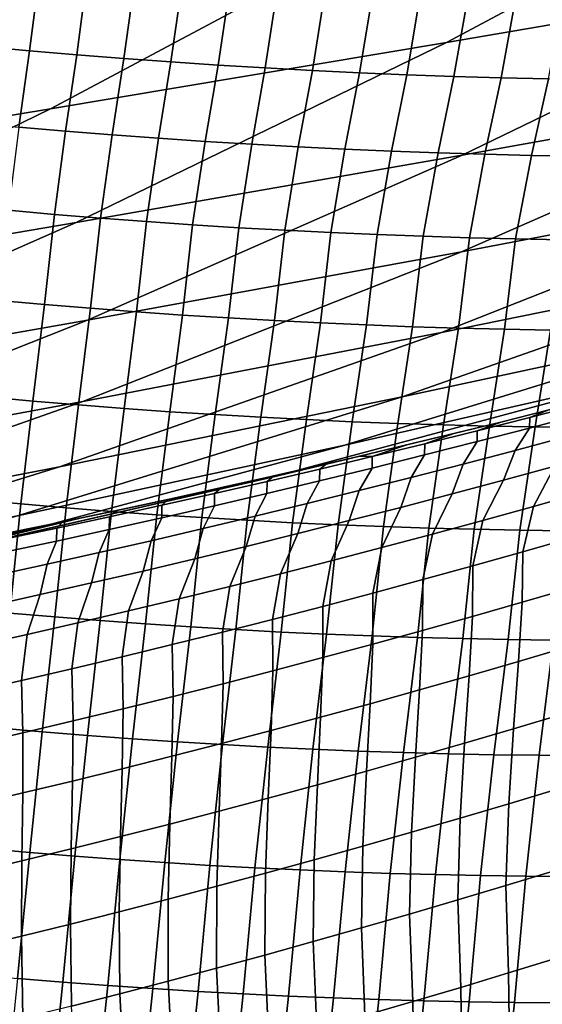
# Model space of a CAD drawing. Header units: metres. Extents: x -240 to 45, y -77 to 27.
# Tile 973 of 1056: x 20.72 to 21.88, y -24.75 to -22.56. Entities that reach past the tile are written whole.
import ezdxf

# ---------------------------------------------------------------- set-up
doc = ezdxf.new("R2010")
doc.units = ezdxf.units.M
doc.layers.add('solid_102011X2', color=7, linetype='CONTINUOUS')

msp = doc.modelspace()

# ---------------------------------------------------------------- linework, layer by layer
at = {"layer": 'solid_102011X2'}
for points in [[(21.507042, -22.005186, 34.762775), (20.706509, -22.472712, 34.947414), (19.796864, -22.618654, 30.69668), (20.601839, -22.148169, 30.508007)], [(23.328915, -22.037745, 47.809174), (22.52438, -22.466375, 47.979519), (21.669516, -22.613684, 43.679409), (22.477926, -22.18232, 43.502056)], [(22.477926, -22.18232, 43.502056), (21.669516, -22.613684, 43.679409), (20.789524, -22.761389, 39.398869), (21.602015, -22.327288, 39.21553)], [(21.602015, -22.327288, 39.21553), (20.789524, -22.761389, 39.398869), (19.889723, -22.909563, 35.135803), (20.706509, -22.472712, 34.947414)], [(23.348072, -22.319395, 52.297878), (22.532404, -22.714817, 52.463387), (21.704918, -22.864336, 48.153027), (22.52438, -22.466375, 47.979519)], [(20.656427, -22.468185, 126.504173), (20.637722, -22.622284, 126.163086), (20.742609, -22.631889, 126.157227), (20.762175, -22.477707, 126.498253)], [(22.52438, -22.466375, 47.979519), (21.704918, -22.864336, 48.153027), (20.846115, -23.014179, 43.86005), (21.669516, -22.613684, 43.679409)], [(20.762175, -22.477707, 126.498253), (20.742609, -22.631889, 126.157227), (20.847452, -22.640841, 126.150993), (20.867878, -22.486584, 126.491943)], [(20.867878, -22.486584, 126.491943), (20.847452, -22.640841, 126.150993), (20.952271, -22.649134, 126.144379), (20.973555, -22.49481, 126.48526)], [(20.973555, -22.49481, 126.48526), (20.952271, -22.649134, 126.144379), (21.057079, -22.656767, 126.137398), (21.07922, -22.502384, 126.47821)], [(21.07922, -22.502384, 126.47821), (21.057079, -22.656767, 126.137398), (21.161898, -22.663744, 126.130035), (21.184891, -22.509308, 126.470787)], [(21.184891, -22.509308, 126.470787), (21.161898, -22.663744, 126.130035), (21.266739, -22.670065, 126.122299), (21.290583, -22.515583, 126.462982)], [(21.290583, -22.515583, 126.462982), (21.266739, -22.670065, 126.122299), (21.371624, -22.675739, 126.114189), (21.396307, -22.521217, 126.454811)], [(21.396307, -22.521217, 126.454811), (21.371624, -22.675739, 126.114189), (21.476551, -22.680767, 126.10569), (21.502073, -22.526217, 126.446259)], [(21.502073, -22.526217, 126.446259), (21.476551, -22.680767, 126.10569), (21.581516, -22.685156, 126.096817), (21.607868, -22.530579, 126.437325)], [(21.607868, -22.530579, 126.437325), (21.581516, -22.685156, 126.096817), (21.686508, -22.688904, 126.087555), (21.713688, -22.534309, 126.428001)], [(21.713688, -22.534309, 126.428001), (21.686508, -22.688904, 126.087555), (21.791517, -22.692011, 126.077904), (21.819523, -22.537407, 126.418304)], [(21.819523, -22.537407, 126.418304), (21.791517, -22.692011, 126.077904), (21.896536, -22.694477, 126.067871), (21.925362, -22.539871, 126.408218)], [(23.322369, -22.565538, 56.786041), (22.496761, -22.927584, 56.945827), (21.702971, -23.079206, 52.631691), (22.532404, -22.714817, 52.463387)], [(21.669516, -22.613684, 43.679409), (20.846115, -23.014179, 43.86005), (19.961977, -23.164425, 39.585602), (20.789524, -22.761389, 39.398869)], [(20.742609, -22.631889, 126.157227), (20.637722, -22.622284, 126.163086), (20.615595, -22.791929, 125.82975), (20.719164, -22.801584, 125.824013)], [(20.847452, -22.640841, 126.150993), (20.742609, -22.631889, 126.157227), (20.719164, -22.801584, 125.824013), (20.822691, -22.810587, 125.817902)], [(20.952271, -22.649134, 126.144379), (20.847452, -22.640841, 126.150993), (20.822691, -22.810587, 125.817902), (20.926193, -22.81893, 125.811409)], [(21.057079, -22.656767, 126.137398), (20.952271, -22.649134, 126.144379), (20.926193, -22.81893, 125.811409), (21.029686, -22.826614, 125.804543)], [(21.161898, -22.663744, 126.130035), (21.057079, -22.656767, 126.137398), (21.029686, -22.826614, 125.804543), (21.133192, -22.833641, 125.797302)], [(21.266739, -22.670065, 126.122299), (21.161898, -22.663744, 126.130035), (21.133192, -22.833641, 125.797302), (21.236725, -22.840012, 125.789696)], [(21.371624, -22.675739, 126.114189), (21.266739, -22.670065, 126.122299), (21.236725, -22.840012, 125.789696), (21.340303, -22.845734, 125.781708)], [(21.476551, -22.680767, 126.10569), (21.371624, -22.675739, 126.114189), (21.340303, -22.845734, 125.781708), (21.443933, -22.850813, 125.773346)], [(21.581516, -22.685156, 126.096817), (21.476551, -22.680767, 126.10569), (21.443933, -22.850813, 125.773346), (21.547604, -22.855249, 125.764595)], [(21.686508, -22.688904, 126.087555), (21.581516, -22.685156, 126.096817), (21.547604, -22.855249, 125.764595), (21.651304, -22.859045, 125.755455)], [(21.791517, -22.692011, 126.077904), (21.686508, -22.688904, 126.087555), (21.651304, -22.859045, 125.755455), (21.755028, -22.862198, 125.745941)], [(21.896536, -22.694477, 126.067871), (21.791517, -22.692011, 126.077904), (21.755028, -22.862198, 125.745941), (21.858761, -22.86471, 125.736038)], [(22.001554, -22.696299, 126.057457), (21.896536, -22.694477, 126.067871), (21.858761, -22.86471, 125.736038), (21.962496, -22.866579, 125.725754)], [(22.532404, -22.714817, 52.463387), (21.702971, -23.079206, 52.631691), (20.871639, -23.231058, 48.32946), (21.704918, -22.864336, 48.153027)], [(20.789524, -22.761389, 39.398869), (19.961977, -23.164425, 39.585602), (19.057814, -23.315151, 35.327679), (19.889723, -22.909563, 35.135803)], [(23.251266, -22.776022, 61.266483), (22.417049, -23.104599, 61.420147), (21.658575, -23.258307, 57.108047), (22.496761, -22.927584, 56.945827)], [(20.822691, -22.810587, 125.817902), (20.719164, -22.801584, 125.824013), (20.695494, -22.986738, 125.49913), (20.797966, -22.995804, 125.493126)], [(20.926193, -22.81893, 125.811409), (20.822691, -22.810587, 125.817902), (20.797966, -22.995804, 125.493126), (20.900415, -23.00421, 125.48674)], [(21.029686, -22.826614, 125.804543), (20.926193, -22.81893, 125.811409), (20.900415, -23.00421, 125.48674), (21.002861, -23.011951, 125.479988)], [(21.133192, -22.833641, 125.797302), (21.029686, -22.826614, 125.804543), (21.002861, -23.011951, 125.479988), (21.105318, -23.019035, 125.472855)], [(21.236725, -22.840012, 125.789696), (21.133192, -22.833641, 125.797302), (21.105318, -23.019035, 125.472855), (21.207808, -23.025459, 125.465355)], [(21.340303, -22.845734, 125.781708), (21.236725, -22.840012, 125.789696), (21.207808, -23.025459, 125.465355), (21.310347, -23.031235, 125.457474)], [(21.704918, -22.864336, 48.153027), (20.871639, -23.231058, 48.32946), (20.008841, -23.383236, 44.043732), (20.846115, -23.014179, 43.86005)], [(21.443933, -22.850813, 125.773346), (21.340303, -22.845734, 125.781708), (21.310347, -23.031235, 125.457474), (21.412939, -23.036362, 125.449219)], [(21.547604, -22.855249, 125.764595), (21.443933, -22.850813, 125.773346), (21.412939, -23.036362, 125.449219), (21.515577, -23.040846, 125.440575)], [(21.651304, -22.859045, 125.755455), (21.547604, -22.855249, 125.764595), (21.515577, -23.040846, 125.440575), (21.61825, -23.044685, 125.431541)], [(21.755028, -22.862198, 125.745941), (21.651304, -22.859045, 125.755455), (21.61825, -23.044685, 125.431541), (21.720947, -23.047882, 125.422127)], [(21.858761, -22.86471, 125.736038), (21.755028, -22.862198, 125.745941), (21.720947, -23.047882, 125.422127), (21.823658, -23.050432, 125.412331)], [(21.962496, -22.866579, 125.725754), (21.858761, -22.86471, 125.736038), (21.823658, -23.050432, 125.412331), (21.926373, -23.052338, 125.402145)], [(22.496761, -22.927584, 56.945827), (21.658575, -23.258307, 57.108047), (20.860905, -23.412064, 52.802555), (21.702971, -23.079206, 52.631691)], [(23.136919, -22.950735, 65.734985), (22.295513, -23.245831, 65.882507), (21.571457, -23.401642, 61.575905), (22.417049, -23.104599, 61.420147)], [(20.695494, -22.986738, 125.49913), (20.674059, -23.187172, 125.183151), (20.776228, -23.196341, 125.177208), (20.797966, -22.995804, 125.493126)], [(20.797966, -22.995804, 125.493126), (20.776228, -23.196341, 125.177208), (20.878374, -23.204836, 125.170883), (20.900415, -23.00421, 125.48674)], [(20.846115, -23.014179, 43.86005), (20.008841, -23.383236, 44.043732), (19.120495, -23.53582, 39.775482), (19.961977, -23.164425, 39.585602)], [(20.900415, -23.00421, 125.48674), (20.878374, -23.204836, 125.170883), (20.980518, -23.21266, 125.164177), (21.002861, -23.011951, 125.479988)], [(21.002861, -23.011951, 125.479988), (20.980518, -23.21266, 125.164177), (21.08268, -23.219814, 125.157097), (21.105318, -23.019035, 125.472855)], [(21.105318, -23.019035, 125.472855), (21.08268, -23.219814, 125.157097), (21.184875, -23.226299, 125.149635), (21.207808, -23.025459, 125.465355)], [(21.207808, -23.025459, 125.465355), (21.184875, -23.226299, 125.149635), (21.287127, -23.232122, 125.141785), (21.310347, -23.031235, 125.457474)], [(21.310347, -23.031235, 125.457474), (21.287127, -23.232122, 125.141785), (21.389437, -23.237289, 125.133553), (21.412939, -23.036362, 125.449219)], [(21.412939, -23.036362, 125.449219), (21.389437, -23.237289, 125.133553), (21.491795, -23.241802, 125.124924), (21.515577, -23.040846, 125.440575)], [(21.515577, -23.040846, 125.440575), (21.491795, -23.241802, 125.124924), (21.594189, -23.245659, 125.115906), (21.61825, -23.044685, 125.431541)], [(21.61825, -23.044685, 125.431541), (21.594189, -23.245659, 125.115906), (21.696609, -23.248863, 125.106491), (21.720947, -23.047882, 125.422127)], [(21.720947, -23.047882, 125.422127), (21.696609, -23.248863, 125.106491), (21.799046, -23.25141, 125.096695), (21.823658, -23.050432, 125.412331)], [(21.823658, -23.050432, 125.412331), (21.799046, -23.25141, 125.096695), (21.901485, -23.2533, 125.086502), (21.926373, -23.052338, 125.402145)], [(21.702971, -23.079206, 52.631691), (20.860905, -23.412064, 52.802555), (20.025675, -23.566042, 48.508579), (20.871639, -23.231058, 48.32946)], [(22.417049, -23.104599, 61.420147), (21.571457, -23.401642, 61.575905), (20.808964, -23.557281, 57.272476), (21.658575, -23.258307, 57.108047)], [(22.982508, -23.089643, 70.192291), (22.135326, -23.351261, 70.333656), (21.443935, -23.509195, 66.031822), (22.295513, -23.245831, 65.882507)], [(20.776228, -23.196341, 125.177208), (20.674059, -23.187172, 125.183151), (20.648752, -23.401876, 124.877113), (20.750137, -23.411121, 124.871284)], [(20.878374, -23.204836, 125.170883), (20.776228, -23.196341, 125.177208), (20.750137, -23.411121, 124.871284), (20.851501, -23.419689, 124.865074)], [(20.980518, -23.21266, 125.164177), (20.878374, -23.204836, 125.170883), (20.851501, -23.419689, 124.865074), (20.952864, -23.427584, 124.858482)], [(21.08268, -23.219814, 125.157097), (20.980518, -23.21266, 125.164177), (20.952864, -23.427584, 124.858482), (21.054245, -23.434801, 124.851501)], [(20.871639, -23.231058, 48.32946), (20.025675, -23.566042, 48.508579), (19.158831, -23.720341, 44.230213), (20.008841, -23.383236, 44.043732)], [(21.184875, -23.226299, 125.149635), (21.08268, -23.219814, 125.157097), (21.054245, -23.434801, 124.851501), (21.155666, -23.441351, 124.844139)], [(21.287127, -23.232122, 125.141785), (21.184875, -23.226299, 125.149635), (21.155666, -23.441351, 124.844139), (21.257143, -23.447235, 124.836395)], [(21.389437, -23.237289, 125.133553), (21.287127, -23.232122, 125.141785), (21.257143, -23.447235, 124.836395), (21.358683, -23.452459, 124.828255)], [(21.491795, -23.241802, 125.124924), (21.389437, -23.237289, 125.133553), (21.358683, -23.452459, 124.828255), (21.460272, -23.457024, 124.819717)], [(21.658575, -23.258307, 57.108047), (20.808964, -23.557281, 57.272476), (20.007368, -23.712955, 52.97575), (20.860905, -23.412064, 52.802555)], [(22.295513, -23.245831, 65.882507), (21.443935, -23.509195, 66.031822), (20.715645, -23.666733, 61.733547), (21.571457, -23.401642, 61.575905)], [(21.594189, -23.245659, 125.115906), (21.491795, -23.241802, 125.124924), (21.460272, -23.457024, 124.819717), (21.561903, -23.460932, 124.810791)], [(21.696609, -23.248863, 125.106491), (21.594189, -23.245659, 125.115906), (21.561903, -23.460932, 124.810791), (21.663559, -23.464182, 124.801468)], [(21.799046, -23.25141, 125.096695), (21.696609, -23.248863, 125.106491), (21.663559, -23.464182, 124.801468), (21.765232, -23.466772, 124.791748)], [(21.901485, -23.2533, 125.086502), (21.799046, -23.25141, 125.096695), (21.765232, -23.466772, 124.791748), (21.866911, -23.468702, 124.781639)], [(22.003916, -23.254528, 125.07592), (21.901485, -23.2533, 125.086502), (21.866911, -23.468702, 124.781639), (21.968582, -23.469967, 124.771133)], [(22.135326, -23.351261, 70.333656), (21.279181, -23.580997, 70.476517), (20.583347, -23.740459, 66.182709), (21.443935, -23.509195, 66.031822)], [(21.790539, -23.457876, 73.808533), (21.279181, -23.580997, 70.476517), (22.135326, -23.351261, 70.333656), (21.89542, -23.43165, 73.829529)], [(20.860905, -23.412064, 52.802555), (20.007368, -23.712955, 52.97575), (19.168192, -23.868841, 48.690136), (20.025675, -23.566042, 48.508579)], [(21.571457, -23.401642, 61.575905), (20.715645, -23.666733, 61.733547), (19.949085, -23.824083, 57.438892), (20.808964, -23.557281, 57.272476)], [(20.750137, -23.411121, 124.871284), (20.648752, -23.401876, 124.877113), (20.622551, -23.63065, 124.581535), (20.723255, -23.639973, 124.575821)], [(20.851501, -23.419689, 124.865074), (20.750137, -23.411121, 124.871284), (20.723255, -23.639973, 124.575821), (20.82394, -23.648619, 124.569725)], [(21.971666, -23.417616, 74.122368), (21.854977, -23.447737, 74.119484), (21.89542, -23.43165, 73.829529), (22.00053, -23.404907, 73.851059)], [(20.952864, -23.427584, 124.858482), (20.851501, -23.419689, 124.865074), (20.82394, -23.648619, 124.569725), (20.924627, -23.656584, 124.56324)], [(21.054245, -23.434801, 124.851501), (20.952864, -23.427584, 124.858482), (20.924627, -23.656584, 124.56324), (21.025333, -23.663874, 124.556374)], [(21.155666, -23.441351, 124.844139), (21.054245, -23.434801, 124.851501), (21.025333, -23.663874, 124.556374), (21.126081, -23.67049, 124.549118)], [(21.738247, -23.477306, 74.116814), (21.790539, -23.457876, 73.808533), (21.89542, -23.43165, 73.829529), (21.854977, -23.447737, 74.119484)], [(21.971058, -23.440342, 74.497993), (21.854422, -23.471153, 74.494835), (21.854977, -23.447737, 74.119484), (21.971666, -23.417616, 74.122368)], [(21.257143, -23.447235, 124.836395), (21.155666, -23.441351, 124.844139), (21.126081, -23.67049, 124.549118), (21.226887, -23.676437, 124.541466)], [(21.358683, -23.452459, 124.828255), (21.257143, -23.447235, 124.836395), (21.226887, -23.676437, 124.541466), (21.327759, -23.681723, 124.533417)], [(21.460272, -23.457024, 124.819717), (21.358683, -23.452459, 124.828255), (21.327759, -23.681723, 124.533417), (21.428684, -23.686346, 124.524979)], [(21.561903, -23.460932, 124.810791), (21.460272, -23.457024, 124.819717), (21.428684, -23.686346, 124.524979), (21.52965, -23.690308, 124.516136)], [(21.854422, -23.471153, 74.494835), (21.737741, -23.5014, 74.491913), (21.738247, -23.477306, 74.116814), (21.854977, -23.447737, 74.119484)], [(21.937696, -23.48984, 74.871147), (21.822309, -23.520838, 74.86779), (21.854422, -23.471153, 74.494835), (21.971058, -23.440342, 74.497993)], [(21.790539, -23.457876, 73.808533), (21.6859, -23.483587, 73.788055), (21.279181, -23.580997, 70.476517)], [(21.663559, -23.464182, 124.801468), (21.561903, -23.460932, 124.810791), (21.52965, -23.690308, 124.516136), (21.630644, -23.693609, 124.506889)], [(21.737741, -23.5014, 74.491913), (21.621021, -23.531075, 74.489227), (21.621479, -23.506319, 74.114372), (21.738247, -23.477306, 74.116814)], [(21.621479, -23.506319, 74.114372), (21.6859, -23.483587, 73.788055), (21.790539, -23.457876, 73.808533), (21.738247, -23.477306, 74.116814)], [(21.765232, -23.466772, 124.791748), (21.663559, -23.464182, 124.801468), (21.630644, -23.693609, 124.506889), (21.731657, -23.696249, 124.497253)], [(21.822309, -23.520838, 74.86779), (21.706879, -23.55127, 74.864685), (21.737741, -23.5014, 74.491913), (21.854422, -23.471153, 74.494835)], [(21.866911, -23.468702, 124.781639), (21.765232, -23.466772, 124.791748), (21.731657, -23.696249, 124.497253), (21.832674, -23.698223, 124.487213)], [(21.968582, -23.469967, 124.771133), (21.866911, -23.468702, 124.781639), (21.832674, -23.698223, 124.487213), (21.933683, -23.69953, 124.476784)], [(21.6859, -23.483587, 73.788055), (21.581505, -23.508787, 73.768082), (21.279181, -23.580997, 70.476517)], [(21.504673, -23.534771, 74.112152), (21.581505, -23.508787, 73.768082), (21.6859, -23.483587, 73.788055), (21.621479, -23.506319, 74.114372)], [(21.911026, -23.55567, 75.242058), (21.796741, -23.586891, 75.238472), (21.822309, -23.520838, 74.86779), (21.937696, -23.48984, 74.871147)], [(21.443935, -23.509195, 66.031822), (20.583347, -23.740459, 66.182709), (19.850779, -23.899506, 61.892853), (20.715645, -23.666733, 61.733547)], [(21.581505, -23.508787, 73.768082), (21.477367, -23.533476, 73.748604), (21.279181, -23.580997, 70.476517)], [(21.504673, -23.534771, 74.112152), (21.477367, -23.533476, 73.748604), (21.581505, -23.508787, 73.768082)], [(21.621021, -23.531075, 74.489227), (21.504257, -23.560173, 74.486778), (21.504673, -23.534771, 74.112152), (21.621479, -23.506319, 74.114372)], [(21.706879, -23.55127, 74.864685), (21.591404, -23.581127, 74.861816), (21.621021, -23.531075, 74.489227), (21.737741, -23.5014, 74.491913)], [(21.796741, -23.586891, 75.238472), (21.682411, -23.617542, 75.235138), (21.706879, -23.55127, 74.864685), (21.822309, -23.520838, 74.86779)], [(21.477367, -23.533476, 73.748604), (21.403381, -23.550743, 73.735039), (21.279181, -23.580997, 70.476517)], [(21.504257, -23.560173, 74.486778), (21.387453, -23.588696, 74.484566), (21.387831, -23.562658, 74.110161), (21.504673, -23.534771, 74.112152)], [(21.504673, -23.534771, 74.112152), (21.387831, -23.562658, 74.110161), (21.403381, -23.550743, 73.735039), (21.477367, -23.533476, 73.748604)], [(21.591404, -23.581127, 74.861816), (21.475885, -23.610407, 74.8592), (21.504257, -23.560173, 74.486778), (21.621021, -23.531075, 74.489227)], [(21.863234, -23.645449, 75.608955), (21.911026, -23.55567, 75.242058), (22.025269, -23.523882, 75.245911), (21.975574, -23.61381, 75.612984)], [(20.808964, -23.557281, 57.272476), (19.949085, -23.824083, 57.438892), (19.143517, -23.981453, 53.151035), (20.007368, -23.712955, 52.97575)], [(21.373495, -23.557653, 73.729614), (21.269896, -23.581326, 73.711105), (21.279181, -23.580997, 70.476517)], [(21.286043, -23.577765, 73.733536), (21.269896, -23.581326, 73.711105), (21.373495, -23.557653, 73.729614)], [(21.387453, -23.588696, 74.484566), (21.270609, -23.616636, 74.48259), (21.270954, -23.589979, 74.108383), (21.387831, -23.562658, 74.110161)], [(21.387831, -23.562658, 74.110161), (21.270954, -23.589979, 74.108383), (21.286043, -23.577765, 73.733536), (21.403381, -23.550743, 73.735039)], [(21.403381, -23.550743, 73.735039), (21.373495, -23.557653, 73.729614), (21.279181, -23.580997, 70.476517)], [(21.286043, -23.577765, 73.733536), (21.373495, -23.557653, 73.729614), (21.403381, -23.550743, 73.735039)], [(21.475885, -23.610407, 74.8592), (21.360321, -23.639107, 74.856827), (21.387453, -23.588696, 74.484566), (21.504257, -23.560173, 74.486778)], [(21.682411, -23.617542, 75.235138), (21.568033, -23.647617, 75.232063), (21.591404, -23.581127, 74.861816), (21.706879, -23.55127, 74.864685)], [(21.750849, -23.676525, 75.605194), (21.796741, -23.586891, 75.238472), (21.911026, -23.55567, 75.242058), (21.863234, -23.645449, 75.608955)], [(21.279181, -23.580997, 70.476517), (20.415243, -23.778547, 70.620682), (19.714926, -23.939318, 66.334969), (20.583347, -23.740459, 66.182709)], [(20.858368, -23.670992, 73.641602), (20.415243, -23.778547, 70.620682), (21.279181, -23.580997, 70.476517), (20.960815, -23.649321, 73.658302)], [(21.063547, -23.627157, 73.675453), (20.960815, -23.649321, 73.658302), (21.279181, -23.580997, 70.476517)], [(21.166576, -23.604492, 73.693054), (21.063547, -23.627157, 73.675453), (21.279181, -23.580997, 70.476517)], [(21.270954, -23.589979, 74.108383), (21.154045, -23.616734, 74.106834), (21.168573, -23.604092, 73.732117), (21.286043, -23.577765, 73.733536)], [(21.269896, -23.581326, 73.711105), (21.166576, -23.604492, 73.693054), (21.279181, -23.580997, 70.476517)], [(21.168573, -23.604092, 73.732117), (21.166576, -23.604492, 73.693054), (21.269896, -23.581326, 73.711105)], [(21.286043, -23.577765, 73.733536), (21.168573, -23.604092, 73.732117), (21.269896, -23.581326, 73.711105)], [(21.568033, -23.647617, 75.232063), (21.453608, -23.677113, 75.22924), (21.475885, -23.610407, 74.8592), (21.591404, -23.581127, 74.861816)], [(21.638416, -23.707037, 75.601692), (21.682411, -23.617542, 75.235138), (21.796741, -23.586891, 75.238472), (21.750849, -23.676525, 75.605194)], [(21.154045, -23.616734, 74.106834), (21.037102, -23.642916, 74.105507), (21.051079, -23.629858, 73.730911), (21.168573, -23.604092, 73.732117)], [(21.168573, -23.604092, 73.732117), (21.051079, -23.629858, 73.730911), (21.063547, -23.627157, 73.675453), (21.166576, -23.604492, 73.693054)], [(21.270609, -23.616636, 74.48259), (21.153725, -23.643993, 74.480843), (21.154045, -23.616734, 74.106834), (21.270954, -23.589979, 74.108383)], [(21.360321, -23.639107, 74.856827), (21.244711, -23.667225, 74.854698), (21.270609, -23.616636, 74.48259), (21.387453, -23.588696, 74.484566)], [(21.453608, -23.677113, 75.22924), (21.339134, -23.706024, 75.226669), (21.360321, -23.639107, 74.856827), (21.475885, -23.610407, 74.8592)], [(20.622551, -23.63065, 124.581535), (20.5979, -23.87322, 124.296921), (20.698509, -23.882654, 124.291298), (20.723255, -23.639973, 124.575821)], [(21.037102, -23.642916, 74.105507), (20.92013, -23.66853, 74.104408), (20.933561, -23.655066, 73.729927), (21.051079, -23.629858, 73.730911)], [(20.933561, -23.655066, 73.729927), (20.960815, -23.649321, 73.658302), (21.063547, -23.627157, 73.675453), (21.051079, -23.629858, 73.730911)], [(21.153725, -23.643993, 74.480843), (21.0368, -23.670767, 74.47934), (21.037102, -23.642916, 74.105507), (21.154045, -23.616734, 74.106834)], [(21.244711, -23.667225, 74.854698), (21.129057, -23.694757, 74.852814), (21.153725, -23.643993, 74.480843), (21.270609, -23.616636, 74.48259)], [(21.525936, -23.736979, 75.598457), (21.568033, -23.647617, 75.232063), (21.682411, -23.617542, 75.235138), (21.638416, -23.707037, 75.601692)], [(21.839958, -23.746372, 75.972542), (21.863234, -23.645449, 75.608955), (21.975574, -23.61381, 75.612984), (21.951155, -23.714592, 75.976845)], [(20.723255, -23.639973, 124.575821), (20.698509, -23.882654, 124.291298), (20.799101, -23.891397, 124.285278), (20.82394, -23.648619, 124.569725)], [(20.82394, -23.648619, 124.569725), (20.799101, -23.891397, 124.285278), (20.899696, -23.899456, 124.278862), (20.924627, -23.656584, 124.56324)], [(20.816027, -23.679718, 73.729164), (20.858368, -23.670992, 73.641602), (20.960815, -23.649321, 73.658302), (20.933561, -23.655066, 73.729927)], [(21.0368, -23.670767, 74.47934), (20.919836, -23.696957, 74.478073), (20.92013, -23.66853, 74.104408), (21.037102, -23.642916, 74.105507)], [(21.129057, -23.694757, 74.852814), (21.013355, -23.721704, 74.851173), (21.0368, -23.670767, 74.47934), (21.153725, -23.643993, 74.480843)], [(21.339134, -23.706024, 75.226669), (21.224609, -23.734352, 75.224358), (21.244711, -23.667225, 74.854698), (21.360321, -23.639107, 74.856827)], [(21.413404, -23.766346, 75.595482), (21.453608, -23.677113, 75.22924), (21.568033, -23.647617, 75.232063), (21.525936, -23.736979, 75.598457)], [(21.728714, -23.77759, 75.968521), (21.750849, -23.676525, 75.605194), (21.863234, -23.645449, 75.608955), (21.839958, -23.746372, 75.972542)], [(20.858368, -23.670992, 73.641602), (20.756205, -23.692171, 73.625374), (20.415243, -23.778547, 70.620682)], [(20.698479, -23.703825, 73.728638), (20.756205, -23.692171, 73.625374), (20.858368, -23.670992, 73.641602), (20.816027, -23.679718, 73.729164)], [(20.919836, -23.696957, 74.478073), (20.802837, -23.722565, 74.477058), (20.803131, -23.693577, 74.103539), (20.92013, -23.66853, 74.104408)], [(20.92013, -23.66853, 74.104408), (20.803131, -23.693577, 74.103539), (20.816027, -23.679718, 73.729164), (20.933561, -23.655066, 73.729927)], [(21.013355, -23.721704, 74.851173), (20.897606, -23.748064, 74.849785), (20.919836, -23.696957, 74.478073), (21.0368, -23.670767, 74.47934)], [(20.924627, -23.656584, 124.56324), (20.899696, -23.899456, 124.278862), (21.000313, -23.906826, 124.272049), (21.025333, -23.663874, 124.556374)], [(21.025333, -23.663874, 124.556374), (21.000313, -23.906826, 124.272049), (21.100973, -23.913515, 124.264847), (21.126081, -23.67049, 124.549118)], [(21.126081, -23.67049, 124.549118), (21.100973, -23.913515, 124.264847), (21.201696, -23.919527, 124.25724), (21.226887, -23.676437, 124.541466)], [(21.224609, -23.734352, 75.224358), (21.110033, -23.762093, 75.222298), (21.129057, -23.694757, 74.852814), (21.244711, -23.667225, 74.854698)], [(20.756205, -23.692171, 73.625374), (20.654327, -23.712866, 73.609619), (20.415243, -23.778547, 70.620682)], [(20.698479, -23.703825, 73.728638), (20.654327, -23.712866, 73.609619), (20.756205, -23.692171, 73.625374)], [(20.802837, -23.722565, 74.477058), (20.685816, -23.747599, 74.476295), (20.686117, -23.718069, 74.102921), (20.803131, -23.693577, 74.103539)], [(20.803131, -23.693577, 74.103539), (20.686117, -23.718069, 74.102921), (20.698479, -23.703825, 73.728638), (20.816027, -23.679718, 73.729164)], [(20.897606, -23.748064, 74.849785), (20.781816, -23.773842, 74.848648), (20.802837, -23.722565, 74.477058), (20.919836, -23.696957, 74.478073)], [(21.110033, -23.762093, 75.222298), (20.995403, -23.789244, 75.220497), (21.013355, -23.721704, 74.851173), (21.129057, -23.694757, 74.852814)], [(21.226887, -23.676437, 124.541466), (21.201696, -23.919527, 124.25724), (21.302486, -23.924866, 124.249222), (21.327759, -23.681723, 124.533417)], [(21.300819, -23.795135, 75.592766), (21.339134, -23.706024, 75.226669), (21.453608, -23.677113, 75.22924), (21.413404, -23.766346, 75.595482)], [(21.327759, -23.681723, 124.533417), (21.302486, -23.924866, 124.249222), (21.403332, -23.929533, 124.240807), (21.428684, -23.686346, 124.524979)], [(21.428684, -23.686346, 124.524979), (21.403332, -23.929533, 124.240807), (21.504219, -23.933531, 124.231979), (21.52965, -23.690308, 124.516136)], [(21.52965, -23.690308, 124.516136), (21.504219, -23.933531, 124.231979), (21.605135, -23.936857, 124.222748), (21.630644, -23.693609, 124.506889)], [(21.630644, -23.693609, 124.506889), (21.605135, -23.936857, 124.222748), (21.70607, -23.93951, 124.213104), (21.731657, -23.696249, 124.497253)], [(21.617422, -23.808243, 75.964767), (21.638416, -23.707037, 75.601692), (21.750849, -23.676525, 75.605194), (21.728714, -23.77759, 75.968521)], [(21.731657, -23.696249, 124.497253), (21.70607, -23.93951, 124.213104), (21.807007, -23.941492, 124.203056), (21.832674, -23.698223, 124.487213)], [(21.188179, -23.823349, 75.590317), (21.224609, -23.734352, 75.224358), (21.339134, -23.706024, 75.226669), (21.300819, -23.795135, 75.592766)], [(21.506079, -23.838326, 75.961288), (21.525936, -23.736979, 75.598457), (21.638416, -23.707037, 75.601692), (21.617422, -23.808243, 75.964767)], [(21.832674, -23.698223, 124.487213), (21.807007, -23.941492, 124.203056), (21.907938, -23.942795, 124.192604), (21.933683, -23.69953, 124.476784)], [(21.948944, -23.826653, 76.336746), (21.838236, -23.858831, 76.332077), (21.839958, -23.746372, 75.972542), (21.951155, -23.714592, 75.976845)], [(20.781816, -23.773842, 74.848648), (20.665998, -23.799044, 74.847771), (20.685816, -23.747599, 74.476295), (20.802837, -23.722565, 74.477058)], [(20.995403, -23.789244, 75.220497), (20.88072, -23.815807, 75.218956), (20.897606, -23.748064, 74.849785), (21.013355, -23.721704, 74.851173)], [(21.075483, -23.850981, 75.58812), (21.110033, -23.762093, 75.222298), (21.224609, -23.734352, 75.224358), (21.188179, -23.823349, 75.590317)], [(21.394682, -23.867834, 75.958076), (21.413404, -23.766346, 75.595482), (21.525936, -23.736979, 75.598457), (21.506079, -23.838326, 75.961288)], [(20.88072, -23.815807, 75.218956), (20.765987, -23.841785, 75.217674), (20.781816, -23.773842, 74.848648), (20.897606, -23.748064, 74.849785)], [(20.962727, -23.878033, 75.586189), (20.995403, -23.789244, 75.220497), (21.110033, -23.762093, 75.222298), (21.075483, -23.850981, 75.58812)], [(21.838236, -23.858831, 76.332077), (21.727478, -23.890446, 76.32769), (21.728714, -23.77759, 75.968521), (21.839958, -23.746372, 75.972542)], [(20.765987, -23.841785, 75.217674), (20.651224, -23.867186, 75.216667), (20.665998, -23.799044, 74.847771), (20.781816, -23.773842, 74.848648)], [(21.283226, -23.896767, 75.955139), (21.300819, -23.795135, 75.592766), (21.413404, -23.766346, 75.595482), (21.394682, -23.867834, 75.958076)], [(21.727478, -23.890446, 76.32769), (21.616671, -23.92149, 76.323601), (21.617422, -23.808243, 75.964767), (21.728714, -23.77759, 75.968521)], [(20.849911, -23.904505, 75.584526), (20.88072, -23.815807, 75.218956), (20.995403, -23.789244, 75.220497), (20.962727, -23.878033, 75.586189)], [(21.171711, -23.925121, 75.952469), (21.188179, -23.823349, 75.590317), (21.300819, -23.795135, 75.592766), (21.283226, -23.896767, 75.955139)], [(20.73704, -23.930397, 75.58313), (20.765987, -23.841785, 75.217674), (20.88072, -23.815807, 75.218956), (20.849911, -23.904505, 75.584526)], [(21.060131, -23.952896, 75.950066), (21.075483, -23.850981, 75.58812), (21.188179, -23.823349, 75.590317), (21.171711, -23.925121, 75.952469)], [(21.616671, -23.92149, 76.323601), (21.505806, -23.951956, 76.319786), (21.506079, -23.838326, 75.961288), (21.617422, -23.808243, 75.964767)], [(21.940018, -23.958115, 76.690727), (21.830091, -23.990534, 76.685699), (21.838236, -23.858831, 76.332077), (21.948944, -23.826653, 76.336746)], [(20.624138, -23.955719, 75.582008), (20.651224, -23.867186, 75.216667), (20.765987, -23.841785, 75.217674), (20.73704, -23.930397, 75.58313)], [(20.948488, -23.980091, 75.947945), (20.962727, -23.878033, 75.586189), (21.075483, -23.850981, 75.58812), (21.060131, -23.952896, 75.950066)], [(21.505806, -23.951956, 76.319786), (21.394884, -23.981844, 76.316261), (21.394682, -23.867834, 75.958076), (21.506079, -23.838326, 75.961288)], [(21.394884, -23.981844, 76.316261), (21.283899, -24.011152, 76.313019), (21.283226, -23.896767, 75.955139), (21.394682, -23.867834, 75.958076)], [(21.830091, -23.990534, 76.685699), (21.720116, -24.022383, 76.680977), (21.727478, -23.890446, 76.32769), (21.838236, -23.858831, 76.332077)], [(20.799101, -23.891397, 124.285278), (20.698509, -23.882654, 124.291298), (20.670738, -24.138163, 124.018639), (20.770952, -24.146994, 124.012733)], [(20.899696, -23.899456, 124.278862), (20.799101, -23.891397, 124.285278), (20.770952, -24.146994, 124.012733), (20.87117, -24.155134, 124.006424)], [(20.836775, -24.006706, 75.946091), (20.849911, -23.904505, 75.584526), (20.962727, -23.878033, 75.586189), (20.948488, -23.980091, 75.947945)], [(21.720116, -24.022383, 76.680977), (21.610086, -24.053659, 76.676552), (21.616671, -23.92149, 76.323601), (21.727478, -23.890446, 76.32769)], [(20.725002, -24.032743, 75.944511), (20.73704, -23.930397, 75.58313), (20.849911, -23.904505, 75.584526), (20.836775, -24.006706, 75.946091)], [(21.000313, -23.906826, 124.272049), (20.899696, -23.899456, 124.278862), (20.87117, -24.155134, 124.006424), (20.971413, -24.162584, 123.99971)], [(21.100973, -23.913515, 124.264847), (21.000313, -23.906826, 124.272049), (20.971413, -24.162584, 123.99971), (21.071699, -24.169348, 123.992599)], [(21.201696, -23.919527, 124.25724), (21.100973, -23.913515, 124.264847), (21.071699, -24.169348, 123.992599), (21.17205, -24.17543, 123.985077)], [(21.283899, -24.011152, 76.313019), (21.17285, -24.039875, 76.310059), (21.171711, -23.925121, 75.952469), (21.283226, -23.896767, 75.955139)], [(20.613195, -24.058208, 75.94323), (20.624138, -23.955719, 75.582008), (20.73704, -23.930397, 75.58313), (20.725002, -24.032743, 75.944511)], [(21.17285, -24.039875, 76.310059), (21.061731, -24.068012, 76.307388), (21.060131, -23.952896, 75.950066), (21.171711, -23.925121, 75.952469)], [(21.302486, -23.924866, 124.249222), (21.201696, -23.919527, 124.25724), (21.17205, -24.17543, 123.985077), (21.272469, -24.180838, 123.977142)], [(21.403332, -23.929533, 124.240807), (21.302486, -23.924866, 124.249222), (21.272469, -24.180838, 123.977142), (21.372944, -24.185568, 123.968803)], [(21.504219, -23.933531, 124.231979), (21.403332, -23.929533, 124.240807), (21.372944, -24.185568, 123.968803), (21.473461, -24.189623, 123.960045)], [(21.605135, -23.936857, 124.222748), (21.504219, -23.933531, 124.231979), (21.473461, -24.189623, 123.960045), (21.574009, -24.193005, 123.950867)], [(21.610086, -24.053659, 76.676552), (21.499996, -24.08436, 76.672417), (21.505806, -23.951956, 76.319786), (21.616671, -23.92149, 76.323601)], [(21.70607, -23.93951, 124.213104), (21.605135, -23.936857, 124.222748), (21.574009, -24.193005, 123.950867), (21.674574, -24.195709, 123.941284)], [(21.061731, -24.068012, 76.307388), (20.950539, -24.095566, 76.304993), (20.948488, -23.980091, 75.947945), (21.060131, -23.952896, 75.950066)], [(21.499996, -24.08436, 76.672417), (21.389845, -24.114481, 76.668587), (21.394884, -23.981844, 76.316261), (21.505806, -23.951956, 76.319786)], [(21.807007, -23.941492, 124.203056), (21.70607, -23.93951, 124.213104), (21.674574, -24.195709, 123.941284), (21.775143, -24.197735, 123.93129)], [(21.907938, -23.942795, 124.192604), (21.807007, -23.941492, 124.203056), (21.775143, -24.197735, 123.93129), (21.875704, -24.19908, 123.920876)], [(21.819227, -24.14023, 77.032722), (21.830091, -23.990534, 76.685699), (21.940018, -23.958115, 76.690727), (21.928202, -24.107687, 77.038101)], [(22.008848, -23.943417, 124.181755), (21.907938, -23.942795, 124.192604), (21.875704, -24.19908, 123.920876), (21.976244, -24.199739, 123.910065)], [(20.950539, -24.095566, 76.304993), (20.839272, -24.122534, 76.302887), (20.836775, -24.006706, 75.946091), (20.948488, -23.980091, 75.947945)], [(21.389845, -24.114481, 76.668587), (21.279627, -24.144018, 76.665047), (21.283899, -24.011152, 76.313019), (21.394884, -23.981844, 76.316261)], [(21.710201, -24.172207, 77.027657), (21.720116, -24.022383, 76.680977), (21.830091, -23.990534, 76.685699), (21.819227, -24.14023, 77.032722)], [(20.839272, -24.122534, 76.302887), (20.727934, -24.148918, 76.301079), (20.725002, -24.032743, 75.944511), (20.836775, -24.006706, 75.946091)], [(21.279627, -24.144018, 76.665047), (21.169338, -24.172972, 76.661804), (21.17285, -24.039875, 76.310059), (21.283899, -24.011152, 76.313019)], [(21.601116, -24.203611, 77.022896), (21.610086, -24.053659, 76.676552), (21.720116, -24.022383, 76.680977), (21.710201, -24.172207, 77.027657)], [(20.727934, -24.148918, 76.301079), (20.616554, -24.174725, 76.299568), (20.613195, -24.058208, 75.94323), (20.725002, -24.032743, 75.944511)], [(21.169338, -24.172972, 76.661804), (21.058975, -24.20134, 76.658852), (21.061731, -24.068012, 76.307388), (21.17285, -24.039875, 76.310059)], [(21.058975, -24.20134, 76.658852), (20.94853, -24.22912, 76.656204), (20.950539, -24.095566, 76.304993), (21.061731, -24.068012, 76.307388)], [(21.49197, -24.234442, 77.018448), (21.499996, -24.08436, 76.672417), (21.610086, -24.053659, 76.676552), (21.601116, -24.203611, 77.022896)], [(21.382757, -24.264692, 77.014313), (21.389845, -24.114481, 76.668587), (21.499996, -24.08436, 76.672417), (21.49197, -24.234442, 77.018448)], [(20.94853, -24.22912, 76.656204), (20.838005, -24.256315, 76.653847), (20.839272, -24.122534, 76.302887), (20.950539, -24.095566, 76.304993)], [(21.808231, -24.306904, 77.372429), (21.819227, -24.14023, 77.032722), (21.928202, -24.107687, 77.038101), (21.916174, -24.274313, 77.378159)], [(20.838005, -24.256315, 76.653847), (20.7274, -24.282925, 76.651794), (20.727934, -24.148918, 76.301079), (20.839272, -24.122534, 76.302887)], [(21.273472, -24.294363, 77.010475), (21.279627, -24.144018, 76.665047), (21.389845, -24.114481, 76.668587), (21.382757, -24.264692, 77.014313)], [(20.7274, -24.282925, 76.651794), (20.616751, -24.308954, 76.650063), (20.616554, -24.174725, 76.299568), (20.727934, -24.148918, 76.301079)], [(20.770952, -24.146994, 124.012733), (20.670738, -24.138163, 124.018639), (20.643032, -24.40621, 123.75827), (20.74309, -24.415138, 123.752464)], [(20.87117, -24.155134, 124.006424), (20.770952, -24.146994, 124.012733), (20.74309, -24.415138, 123.752464), (20.843153, -24.423368, 123.746254)], [(20.971413, -24.162584, 123.99971), (20.87117, -24.155134, 124.006424), (20.843153, -24.423368, 123.746254), (20.943241, -24.430902, 123.739632)], [(21.164112, -24.32345, 77.006943), (21.169338, -24.172972, 76.661804), (21.279627, -24.144018, 76.665047), (21.273472, -24.294363, 77.010475)], [(21.700232, -24.338932, 77.36702), (21.710201, -24.172207, 77.027657), (21.819227, -24.14023, 77.032722), (21.808231, -24.306904, 77.372429)], [(21.071699, -24.169348, 123.992599), (20.971413, -24.162584, 123.99971), (20.943241, -24.430902, 123.739632), (21.043375, -24.437746, 123.732597)], [(21.17205, -24.17543, 123.985077), (21.071699, -24.169348, 123.992599), (21.043375, -24.437746, 123.732597), (21.143574, -24.443901, 123.725151)], [(21.05467, -24.351954, 77.003723), (21.058975, -24.20134, 76.658852), (21.169338, -24.172972, 76.661804), (21.164112, -24.32345, 77.006943)], [(21.272469, -24.180838, 123.977142), (21.17205, -24.17543, 123.985077), (21.143574, -24.443901, 123.725151), (21.243841, -24.449377, 123.717285)], [(21.592171, -24.370394, 77.361931), (21.601116, -24.203611, 77.022896), (21.710201, -24.172207, 77.027657), (21.700232, -24.338932, 77.36702)], [(20.945143, -24.379873, 77.000809), (20.94853, -24.22912, 76.656204), (21.058975, -24.20134, 76.658852), (21.05467, -24.351954, 77.003723)], [(21.372944, -24.185568, 123.968803), (21.272469, -24.180838, 123.977142), (21.243841, -24.449377, 123.717285), (21.344164, -24.45417, 123.708992)], [(21.473461, -24.189623, 123.960045), (21.372944, -24.185568, 123.968803), (21.344164, -24.45417, 123.708992), (21.44453, -24.458282, 123.700287)], [(21.574009, -24.193005, 123.950867), (21.473461, -24.189623, 123.960045), (21.44453, -24.458282, 123.700287), (21.544928, -24.461714, 123.691154)], [(21.674574, -24.195709, 123.941284), (21.574009, -24.193005, 123.950867), (21.544928, -24.461714, 123.691154), (21.64534, -24.464464, 123.681602)], [(21.775143, -24.197735, 123.93129), (21.674574, -24.195709, 123.941284), (21.64534, -24.464464, 123.681602), (21.745758, -24.46653, 123.671631)], [(21.875704, -24.19908, 123.920876), (21.775143, -24.197735, 123.93129), (21.745758, -24.46653, 123.671631), (21.846165, -24.467909, 123.66124)], [(21.976244, -24.199739, 123.910065), (21.875704, -24.19908, 123.920876), (21.846165, -24.467909, 123.66124), (21.946552, -24.468597, 123.650429)], [(21.484045, -24.401283, 77.357162), (21.49197, -24.234442, 77.018448), (21.601116, -24.203611, 77.022896), (21.592171, -24.370394, 77.361931)], [(20.835526, -24.407207, 76.998199), (20.838005, -24.256315, 76.653847), (20.94853, -24.22912, 76.656204), (20.945143, -24.379873, 77.000809)], [(21.375847, -24.431597, 77.352707), (21.382757, -24.264692, 77.014313), (21.49197, -24.234442, 77.018448), (21.484045, -24.401283, 77.357162)], [(20.725822, -24.43396, 76.995911), (20.7274, -24.282925, 76.651794), (20.838005, -24.256315, 76.653847), (20.835526, -24.407207, 76.998199)], [(21.267572, -24.461334, 77.348572), (21.273472, -24.294363, 77.010475), (21.382757, -24.264692, 77.014313), (21.375847, -24.431597, 77.352707)], [(20.616072, -24.460133, 76.993942), (20.616751, -24.308954, 76.650063), (20.7274, -24.282925, 76.651794), (20.725822, -24.43396, 76.995911)], [(21.80213, -24.488716, 77.7043), (21.808231, -24.306904, 77.372429), (21.916174, -24.274313, 77.378159), (21.909136, -24.456074, 77.710403)], [(21.159216, -24.490494, 77.344757), (21.164112, -24.32345, 77.006943), (21.273472, -24.294363, 77.010475), (21.267572, -24.461334, 77.348572)], [(21.695063, -24.5208, 77.698532), (21.700232, -24.338932, 77.36702), (21.808231, -24.306904, 77.372429), (21.80213, -24.488716, 77.7043)], [(21.050774, -24.519072, 77.341255), (21.05467, -24.351954, 77.003723), (21.164112, -24.32345, 77.006943), (21.159216, -24.490494, 77.344757)], [(20.94224, -24.54707, 77.338066), (20.945143, -24.379873, 77.000809), (21.05467, -24.351954, 77.003723), (21.050774, -24.519072, 77.341255)], [(21.587931, -24.552319, 77.693092), (21.592171, -24.370394, 77.361931), (21.700232, -24.338932, 77.36702), (21.695063, -24.5208, 77.698532)], [(21.48073, -24.583269, 77.687981), (21.484045, -24.401283, 77.357162), (21.592171, -24.370394, 77.361931), (21.587931, -24.552319, 77.693092)], [(20.833611, -24.574488, 77.335205), (20.835526, -24.407207, 76.998199), (20.945143, -24.379873, 77.000809), (20.94224, -24.54707, 77.338066)], [(20.643032, -24.40621, 123.75827), (20.615963, -24.68626, 123.510727), (20.716169, -24.695293, 123.505013), (20.74309, -24.415138, 123.752464)], [(20.74309, -24.415138, 123.752464), (20.716169, -24.695293, 123.505013), (20.816383, -24.703623, 123.498886), (20.843153, -24.423368, 123.746254)], [(20.72489, -24.601326, 77.332657), (20.725822, -24.43396, 76.995911), (20.835526, -24.407207, 76.998199), (20.833611, -24.574488, 77.335205)], [(21.373451, -24.613649, 77.683189), (21.375847, -24.431597, 77.352707), (21.484045, -24.401283, 77.357162), (21.48073, -24.583269, 77.687981)], [(20.616116, -24.62759, 77.330452), (20.616072, -24.460133, 76.993942), (20.725822, -24.43396, 76.995911), (20.72489, -24.601326, 77.332657)], [(20.843153, -24.423368, 123.746254), (20.816383, -24.703623, 123.498886), (20.916624, -24.71125, 123.492332), (20.943241, -24.430902, 123.739632)], [(20.943241, -24.430902, 123.739632), (20.916624, -24.71125, 123.492332), (21.016912, -24.718176, 123.485359), (21.043375, -24.437746, 123.732597)], [(21.043375, -24.437746, 123.732597), (21.016912, -24.718176, 123.485359), (21.117266, -24.724407, 123.477959), (21.143574, -24.443901, 123.725151)], [(21.266092, -24.643457, 77.678734), (21.267572, -24.461334, 77.348572), (21.375847, -24.431597, 77.352707), (21.373451, -24.613649, 77.683189)], [(21.143574, -24.443901, 123.725151), (21.117266, -24.724407, 123.477959), (21.217688, -24.72995, 123.470131), (21.243841, -24.449377, 123.717285)], [(21.158648, -24.672691, 77.674606), (21.159216, -24.490494, 77.344757), (21.267572, -24.461334, 77.348572), (21.266092, -24.643457, 77.678734)], [(21.243841, -24.449377, 123.717285), (21.217688, -24.72995, 123.470131), (21.318165, -24.7348, 123.461868), (21.344164, -24.45417, 123.708992)], [(21.344164, -24.45417, 123.708992), (21.318165, -24.7348, 123.461868), (21.418686, -24.738964, 123.453171), (21.44453, -24.458282, 123.700287)], [(21.44453, -24.458282, 123.700287), (21.418686, -24.738964, 123.453171), (21.519236, -24.742437, 123.444046), (21.544928, -24.461714, 123.691154)], [(21.544928, -24.461714, 123.691154), (21.519236, -24.742437, 123.444046), (21.619801, -24.745222, 123.434486), (21.64534, -24.464464, 123.681602)], [(21.64534, -24.464464, 123.681602), (21.619801, -24.745222, 123.434486), (21.720369, -24.747313, 123.4245), (21.745758, -24.46653, 123.671631)], [(21.914515, -24.650257, 78.034592), (21.808105, -24.683067, 78.028053), (21.80213, -24.488716, 77.7043), (21.909136, -24.456074, 77.710403)], [(21.745758, -24.46653, 123.671631), (21.720369, -24.747313, 123.4245), (21.820927, -24.748709, 123.414085), (21.846165, -24.467909, 123.66124)], [(21.846165, -24.467909, 123.66124), (21.820927, -24.748709, 123.414085), (21.921459, -24.749407, 123.403244), (21.946552, -24.468597, 123.650429)], [(21.051109, -24.701349, 77.670799), (21.050774, -24.519072, 77.341255), (21.159216, -24.490494, 77.344757), (21.158648, -24.672691, 77.674606)], [(21.808105, -24.683067, 78.028053), (21.701632, -24.715321, 78.021858), (21.695063, -24.5208, 77.698532), (21.80213, -24.488716, 77.7043)], [(20.943474, -24.729429, 77.667328), (20.94224, -24.54707, 77.338066), (21.050774, -24.519072, 77.341255), (21.051109, -24.701349, 77.670799)], [(21.701632, -24.715321, 78.021858), (21.595089, -24.747009, 78.016006), (21.587931, -24.552319, 77.693092), (21.695063, -24.5208, 77.698532)], [(20.835735, -24.756935, 77.664185), (20.833611, -24.574488, 77.335205), (20.94224, -24.54707, 77.338066), (20.943474, -24.729429, 77.667328)], [(21.595089, -24.747009, 78.016006), (21.488472, -24.778133, 78.010498), (21.48073, -24.583269, 77.687981), (21.587931, -24.552319, 77.693092)], [(20.727901, -24.783867, 77.661369), (20.72489, -24.601326, 77.332657), (20.833611, -24.574488, 77.335205), (20.835735, -24.756935, 77.664185)], [(21.488472, -24.778133, 78.010498), (21.381775, -24.808689, 78.005325), (21.373451, -24.613649, 77.683189), (21.48073, -24.583269, 77.687981)], [(20.620012, -24.810225, 77.658905), (20.616116, -24.62759, 77.330452), (20.72489, -24.601326, 77.332657), (20.727901, -24.783867, 77.661369)], [(21.381775, -24.808689, 78.005325), (21.274992, -24.838673, 78.000496), (21.266092, -24.643457, 77.678734), (21.373451, -24.613649, 77.683189)], [(21.274992, -24.838673, 78.000496), (21.168116, -24.868084, 77.996002), (21.158648, -24.672691, 77.674606), (21.266092, -24.643457, 77.678734)], [(21.810446, -24.894302, 78.342064), (21.808105, -24.683067, 78.028053), (21.914515, -24.650257, 78.034592), (21.916067, -24.86146, 78.349014)], [(21.168116, -24.868084, 77.996002), (21.061142, -24.896921, 77.991852), (21.051109, -24.701349, 77.670799), (21.158648, -24.672691, 77.674606)], [(21.704758, -24.926594, 78.335464), (21.701632, -24.715321, 78.021858), (21.808105, -24.683067, 78.028053), (21.810446, -24.894302, 78.342064)], [(20.816383, -24.703623, 123.498886), (20.716169, -24.695293, 123.505013), (20.686264, -24.986504, 123.271164), (20.786366, -24.994925, 123.265144)], [(20.916624, -24.71125, 123.492332), (20.816383, -24.703623, 123.498886), (20.786366, -24.994925, 123.265144), (20.886496, -25.002638, 123.258705)], [(21.061142, -24.896921, 77.991852), (20.954063, -24.925184, 77.988045), (20.943474, -24.729429, 77.667328), (21.051109, -24.701349, 77.670799)], [(21.016912, -24.718176, 123.485359), (20.916624, -24.71125, 123.492332), (20.886496, -25.002638, 123.258705), (20.986671, -25.009651, 123.251823)], [(21.117266, -24.724407, 123.477959), (21.016912, -24.718176, 123.485359), (20.986671, -25.009651, 123.251823), (21.086912, -25.015965, 123.244514)], [(21.217688, -24.72995, 123.470131), (21.117266, -24.724407, 123.477959), (21.086912, -25.015965, 123.244514), (21.18722, -25.021585, 123.236771)], [(21.598997, -24.958326, 78.329224), (21.595089, -24.747009, 78.016006), (21.701632, -24.715321, 78.021858), (21.704758, -24.926594, 78.335464)], [(20.954063, -24.925184, 77.988045), (20.846876, -24.952873, 77.984573), (20.835735, -24.756935, 77.664185), (20.943474, -24.729429, 77.667328)], [(21.318165, -24.7348, 123.461868), (21.217688, -24.72995, 123.470131), (21.18722, -25.021585, 123.236771), (21.287584, -25.026514, 123.228584)], [(21.418686, -24.738964, 123.453171), (21.318165, -24.7348, 123.461868), (21.287584, -25.026514, 123.228584), (21.387989, -25.03075, 123.219955)], [(21.519236, -24.742437, 123.444046), (21.418686, -24.738964, 123.453171), (21.387989, -25.03075, 123.219955), (21.488422, -25.034294, 123.210892)], [(21.619801, -24.745222, 123.434486), (21.519236, -24.742437, 123.444046), (21.488422, -25.034294, 123.210892), (21.588869, -25.037144, 123.201385)], [(21.493156, -24.9895, 78.323326), (21.488472, -24.778133, 78.010498), (21.595089, -24.747009, 78.016006), (21.598997, -24.958326, 78.329224)], [(21.720369, -24.747313, 123.4245), (21.619801, -24.745222, 123.434486), (21.588869, -25.037144, 123.201385), (21.68932, -25.039299, 123.191437)], [(21.820927, -24.748709, 123.414085), (21.720369, -24.747313, 123.4245), (21.68932, -25.039299, 123.191437), (21.789759, -25.040756, 123.181053)], [(21.921459, -24.749407, 123.403244), (21.820927, -24.748709, 123.414085), (21.789759, -25.040756, 123.181053), (21.890173, -25.041513, 123.170235)]]:
    msp.add_3dface(points, dxfattribs=at)

doc.saveas('drawing.dxf')
